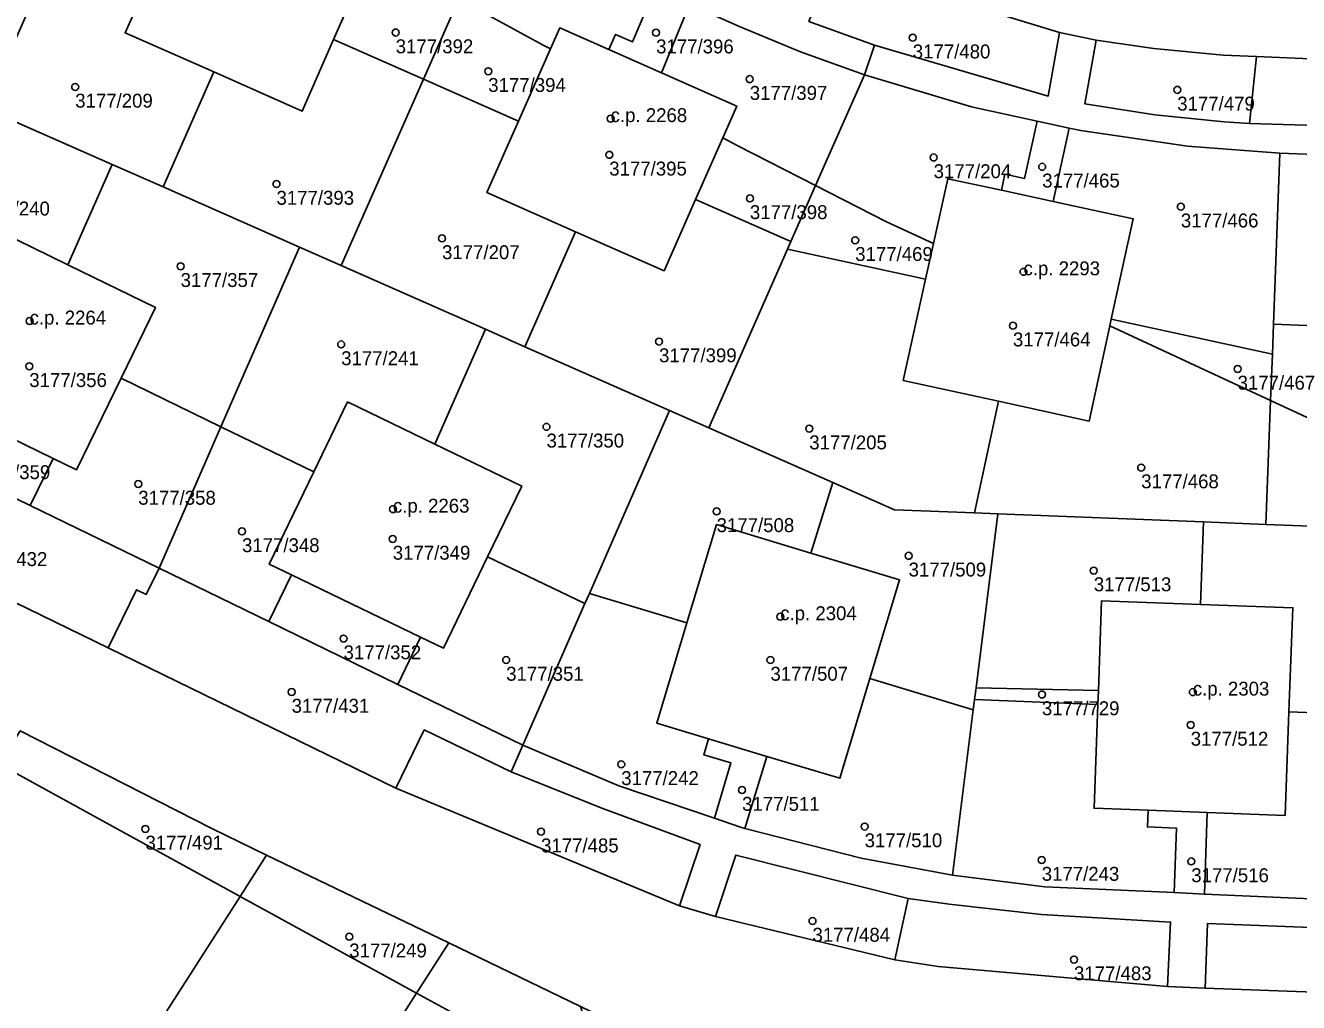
# Model space of a CAD drawing. Extents: x -878211 to -870363, y -1058464 to -1052522.
# Drawn here: x -874043.9 to -873952.4, y -1057102.1 to -1057031.9 of the extents above; entities that cross this region are included whole.
import ezdxf

# ---------------------------------------------------------------- set-up
doc = ezdxf.new("R2010")
doc.units = 0
for name, color, linetype in [('Definiční body', 7, 'Continuous'), ('Polygon budovy', 7, 'Continuous'), ('Polygon parcely', 7, 'Continuous')]:
    doc.layers.add(name, color=color, linetype=linetype)

msp = doc.modelspace()

# ---------------------------------------------------------------- linework, layer by layer
at = {"layer": 'Definiční body'}
for centre in [(-874017.26, -1057032.42994), (-873998.54, -1057032.43994), (-873980.09, -1057032.79994), (-874010.61, -1057035.20994), (-873991.81, -1057035.77994), (-874040.3, -1057036.33994), (-873961.08, -1057036.54994), (-874001.81, -1057038.61994), (-874001.91, -1057041.21994), (-873978.59, -1057041.40994), (-873970.79, -1057042.07994), (-874025.83, -1057043.31994), (-873991.8, -1057044.34994), (-873960.82, -1057044.94994), (-874013.93, -1057047.22994), (-873984.23, -1057047.35994), (-874032.72, -1057049.22994), (-873972.13, -1057049.62994), (-874043.58, -1057053.16994), (-873972.89, -1057053.49994), (-874021.18, -1057054.84994), (-873998.33, -1057054.63994), (-874043.6, -1057056.41994), (-873956.74, -1057056.60994), (-874006.42, -1057060.76994), (-873987.53, -1057060.89994), (-873963.67, -1057063.69994), (-874035.77, -1057064.87994), (-874017.46, -1057066.68994), (-873994.19, -1057066.84994), (-874028.31, -1057068.28994), (-874017.47, -1057068.82994), (-873980.39, -1057070.03994), (-873967.08, -1057071.09994), (-873989.62, -1057074.41994), (-874021.01, -1057075.98994), (-874009.32, -1057077.52994), (-873990.32, -1057077.52994), (-874024.74, -1057079.82994), (-873959.96, -1057079.83994), (-873970.81, -1057080.00994), (-873960.11, -1057082.19994), (-874001.05, -1057085.02994), (-873992.36, -1057086.87994), (-874035.25, -1057089.66994), (-874006.81, -1057089.86994), (-873983.55, -1057089.49994), (-873970.82, -1057091.90994), (-873960.07, -1057092.00994), (-873987.3, -1057096.28994), (-874020.6, -1057097.41994), (-873968.5, -1057099.05994)]:
    msp.add_circle(centre, 0.25, dxfattribs=at)
at = {"layer": 'Polygon budovy'}
for points in [[(-874030.34, -1057035.26), (-874023.98, -1057038.07), (-874021.72, -1057032.94), (-874018.93, -1057026.61), (-874018.75, -1057026.21), (-874024.13, -1057023.77), (-874027.95, -1057022.15), (-874031.47, -1057020.59), (-874034.44, -1057027.32), (-874036.71, -1057032.45)], [(-874004.33, -1057046.75), (-873997.97, -1057049.56), (-873995.7, -1057044.42), (-873993.75, -1057040.01), (-873992.74, -1057037.72), (-873998.15, -1057035.33), (-874001.95, -1057033.65), (-874005.47, -1057032.1), (-874006.13, -1057033.6), (-874008.43, -1057038.8), (-874010.7, -1057043.93)], [(-873973.72, -1057043.77), (-873977.58, -1057042.94), (-873978.61, -1057047.6), (-873979.17, -1057050.15), (-873980.77, -1057057.43), (-873973.92, -1057058.93), (-873967.41, -1057060.36), (-873965.92, -1057053.5), (-873965.82, -1057053.04), (-873964.24, -1057045.82), (-873970.01, -1057044.57)], [(-874052.74, -1057057.76), (-874051.14, -1057058.54), (-874041.88, -1057063.04), (-874040.2, -1057063.86), (-874037, -1057057.28), (-874034.53, -1057052.19), (-874040.82, -1057049.13), (-874047.06, -1057046.09), (-874049.53, -1057051.16)], [(-874026.35, -1057070.64), (-874024.76, -1057071.41), (-874015.48, -1057075.89), (-874013.83, -1057076.69), (-874010.66, -1057070.11), (-874008.2, -1057065.03), (-874014.44, -1057062.01), (-874020.72, -1057058.98), (-874023.14, -1057064)], [(-873990.58, -1057084.46), (-873985.33, -1057086.03), (-873983.17, -1057078.85), (-873981.04, -1057071.76), (-873987.42, -1057069.84), (-873994.21, -1057067.8), (-873996.33, -1057074.86), (-873998.5, -1057082.08), (-873994.77, -1057083.2)], [(-873967.06, -1057088.19), (-873963.17, -1057088.33), (-873958.92, -1057088.5), (-873953.33, -1057088.71), (-873953.05, -1057081.26), (-873952.77, -1057073.78), (-873959.41, -1057073.53), (-873966.52, -1057073.27), (-873966.75, -1057079.73), (-873966.79, -1057080.72)]]:
    msp.add_lwpolyline(points, close=True, dxfattribs=at)
at = {"layer": 'Polygon parcely'}
for points in [[(-873985.92, -1057027.43), (-874007.37, -1057018.02), (-874010.17, -1057024.24), (-873998.64, -1057029.31), (-873996.13, -1057030.42), (-873992.49, -1057032.02), (-873988.16, -1057033.81), (-873983.57, -1057035.48), (-873982.84, -1057033.33), (-873987.56, -1057031.63)], [(-874021.72, -1057032.94), (-874018.93, -1057026.61), (-874018.75, -1057026.21), (-874024.13, -1057023.77), (-874027.95, -1057022.15), (-874031.47, -1057020.59), (-874034.44, -1057027.32), (-874036.71, -1057032.45), (-874030.34, -1057035.26), (-874023.98, -1057038.07)], [(-874033.98, -1057043.53), (-874030.34, -1057035.26), (-874036.71, -1057032.45), (-874034.44, -1057027.32), (-874040.88, -1057024.48), (-874046.79, -1057037.88), (-874037.64, -1057041.92)], [(-873998.64, -1057029.31), (-874010.17, -1057024.24), (-874012.72, -1057030.01), (-874006.66, -1057033.33), (-874006.13, -1057033.6), (-874005.47, -1057032.1), (-874001.95, -1057033.65), (-874001.46, -1057032.56), (-874000.23, -1057033.1)], [(-874012.72, -1057030.01), (-874018.93, -1057026.61), (-874021.72, -1057032.94), (-874015.27, -1057035.79)], [(-873969.54, -1057032.43), (-873985.92, -1057027.43), (-873987.56, -1057031.63), (-873982.84, -1057033.33), (-873970.35, -1057037)], [(-873996.13, -1057030.42), (-873998.64, -1057029.31), (-874000.23, -1057033.1), (-874001.46, -1057032.56), (-874001.95, -1057033.65), (-873998.15, -1057035.33)], [(-874006.13, -1057033.6), (-874006.66, -1057033.33), (-874012.72, -1057030.01), (-874015.27, -1057035.79), (-874008.43, -1057038.8)], [(-873996.13, -1057030.42), (-873998.15, -1057035.33), (-873992.74, -1057037.72), (-873993.75, -1057040.01), (-873992.71, -1057040.55), (-873987.08, -1057043.43), (-873983.57, -1057035.48), (-873988.16, -1057033.81), (-873992.49, -1057032.02)], [(-874004.33, -1057046.75), (-873997.97, -1057049.56), (-873995.7, -1057044.42), (-873993.75, -1057040.01), (-873992.74, -1057037.72), (-873998.15, -1057035.33), (-874001.95, -1057033.65), (-874005.47, -1057032.1), (-874006.13, -1057033.6), (-874008.43, -1057038.8), (-874010.7, -1057043.93)], [(-874021.18, -1057049.18), (-874015.27, -1057035.79), (-874021.72, -1057032.94), (-874023.98, -1057038.07), (-874030.34, -1057035.26), (-874033.98, -1057043.53), (-874024.17, -1057047.86)], [(-873921.93, -1057042.3), (-873921.84, -1057040.06), (-873930.24, -1057039.74), (-873936.25, -1057039.56), (-873936.07, -1057034.98), (-873938.78, -1057034.87), (-873938.93, -1057039.48), (-873955.88, -1057038.97), (-873957.71, -1057038.84), (-873962.68, -1057038.34), (-873967.73, -1057037.55), (-873966.9, -1057032.99), (-873969.54, -1057032.43), (-873970.35, -1057037), (-873982.84, -1057033.33), (-873983.57, -1057035.48), (-873975.87, -1057037.76), (-873971.16, -1057038.79), (-873968.85, -1057039.3), (-873968.02, -1057039.48), (-873960.34, -1057040.59), (-873953.7, -1057041.11), (-873939.25, -1057041.65), (-873937.04, -1057041.73)], [(-873955.39, -1057034.15), (-873957.79, -1057034.05), (-873962.76, -1057033.57), (-873966.9, -1057032.99), (-873967.73, -1057037.55), (-873962.68, -1057038.34), (-873957.71, -1057038.84), (-873955.88, -1057038.97)], [(-873955.39, -1057034.15), (-873955.88, -1057038.97), (-873938.93, -1057039.48), (-873938.78, -1057034.87)], [(-873987.08, -1057043.43), (-873981.97, -1057046.04), (-873978.61, -1057047.6), (-873977.58, -1057042.94), (-873973.72, -1057043.77), (-873973.47, -1057042.6), (-873972.05, -1057042.91), (-873971.16, -1057038.79), (-873975.87, -1057037.76), (-873983.57, -1057035.48)], [(-874056.22, -1057047.93), (-874049.53, -1057051.16), (-874047.06, -1057046.09), (-874040.82, -1057049.13), (-874037.64, -1057041.92), (-874046.79, -1057037.88), (-874051.01, -1057036.01)], [(-874008.43, -1057038.8), (-874015.27, -1057035.79), (-874021.18, -1057049.18), (-874010.8, -1057053.76), (-874007.97, -1057055.01), (-874004.33, -1057046.75), (-874010.7, -1057043.93)], [(-873970.01, -1057044.57), (-873968.85, -1057039.3), (-873971.16, -1057038.79), (-873972.05, -1057042.91), (-873973.47, -1057042.6), (-873973.72, -1057043.77)], [(-873953.7, -1057041.11), (-873960.34, -1057040.59), (-873968.02, -1057039.48), (-873968.85, -1057039.3), (-873970.01, -1057044.57), (-873964.24, -1057045.82), (-873965.82, -1057053.04), (-873954.24, -1057055.55), (-873954.16, -1057053.39)], [(-873987.08, -1057043.43), (-873992.71, -1057040.55), (-873993.75, -1057040.01), (-873995.7, -1057044.42), (-873988.85, -1057047.44)], [(-873939.25, -1057041.65), (-873953.7, -1057041.11), (-873954.16, -1057053.39), (-873945.29, -1057053.74), (-873945.02, -1057046.42), (-873940.97, -1057046.56), (-873940.93, -1057045.36), (-873939.38, -1057045.42)], [(-874024.17, -1057047.86), (-874033.98, -1057043.53), (-874037.64, -1057041.92), (-874040.82, -1057049.13), (-874034.53, -1057052.19), (-874037, -1057057.28), (-874029.82, -1057060.78)], [(-873967.41, -1057060.36), (-873965.92, -1057053.5), (-873965.82, -1057053.04), (-873964.24, -1057045.82), (-873970.01, -1057044.57), (-873973.72, -1057043.77), (-873977.58, -1057042.94), (-873978.61, -1057047.6), (-873979.17, -1057050.15), (-873980.77, -1057057.43), (-873973.92, -1057058.93)], [(-873978.61, -1057047.6), (-873981.97, -1057046.04), (-873987.08, -1057043.43), (-873988.85, -1057047.44), (-873989.1, -1057048), (-873979.17, -1057050.15)], [(-873994.76, -1057060.84), (-873989.1, -1057048), (-873988.85, -1057047.44), (-873995.7, -1057044.42), (-873997.97, -1057049.56), (-874004.33, -1057046.75), (-874007.97, -1057055.01), (-873997.59, -1057059.6)], [(-874040.82, -1057049.13), (-874047.06, -1057046.09), (-874049.53, -1057051.16), (-874052.74, -1057057.76), (-874051.14, -1057058.54), (-874041.88, -1057063.04), (-874040.2, -1057063.86), (-874037, -1057057.28), (-874034.53, -1057052.19)], [(-874021.18, -1057049.18), (-874024.17, -1057047.86), (-874029.82, -1057060.78), (-874023.14, -1057064), (-874020.72, -1057058.98), (-874014.44, -1057062.01), (-874010.8, -1057053.76)], [(-873985.83, -1057064.78), (-873981.4, -1057066.74), (-873975.66, -1057066.96), (-873973.92, -1057058.93), (-873980.77, -1057057.43), (-873979.17, -1057050.15), (-873989.1, -1057048), (-873994.76, -1057060.84)], [(-873965.92, -1057053.5), (-873954.37, -1057058.87), (-873954.24, -1057055.55), (-873965.82, -1057053.04)], [(-874003.34, -1057072.74), (-873997.59, -1057059.6), (-874007.97, -1057055.01), (-874010.8, -1057053.76), (-874014.44, -1057062.01), (-874008.2, -1057065.03), (-874010.66, -1057070.11), (-874003.66, -1057073.47)], [(-873959.18, -1057067.61), (-873954.7, -1057067.78), (-873954.37, -1057058.87), (-873965.92, -1057053.5), (-873967.41, -1057060.36), (-873973.92, -1057058.93), (-873975.66, -1057066.96), (-873973.97, -1057067.03)], [(-873938.76, -1057066.12), (-873938.58, -1057061.48), (-873945.56, -1057061.23), (-873945.29, -1057053.74), (-873954.16, -1057053.39), (-873954.24, -1057055.55), (-873954.37, -1057058.87)], [(-874043.53, -1057066.43), (-874034.27, -1057070.94), (-874029.82, -1057060.78), (-874037, -1057057.28), (-874040.2, -1057063.86), (-874041.88, -1057063.04)], [(-874034.27, -1057070.94), (-874043.53, -1057066.43), (-874052.79, -1057061.92), (-874060.66, -1057058.09), (-874061.57, -1057059.97), (-874057.02, -1057062.19), (-874059.05, -1057066.37), (-874037.93, -1057076.66), (-874035.89, -1057072.48), (-874035.19, -1057072.82)], [(-874052.79, -1057061.92), (-874043.53, -1057066.43), (-874041.88, -1057063.04), (-874051.14, -1057058.54)], [(-874010.66, -1057070.11), (-874008.2, -1057065.03), (-874014.44, -1057062.01), (-874020.72, -1057058.98), (-874023.14, -1057064), (-874026.35, -1057070.64), (-874024.76, -1057071.41), (-874015.48, -1057075.89), (-874013.83, -1057076.69)], [(-873944.43, -1057068.18), (-873938.85, -1057068.39), (-873938.76, -1057066.12), (-873954.37, -1057058.87), (-873954.7, -1057067.78)], [(-873985.83, -1057064.78), (-873994.76, -1057060.84), (-873997.59, -1057059.6), (-874003.34, -1057072.74), (-873996.33, -1057074.86), (-873994.21, -1057067.8), (-873987.42, -1057069.84)], [(-874034.27, -1057070.94), (-874026.39, -1057074.77), (-874024.76, -1057071.41), (-874026.35, -1057070.64), (-874023.14, -1057064), (-874029.82, -1057060.78)], [(-873975.65, -1057080.38), (-873975.54, -1057079.54), (-873973.97, -1057067.03), (-873975.66, -1057066.96), (-873981.4, -1057066.74), (-873985.83, -1057064.78), (-873987.42, -1057069.84), (-873981.04, -1057071.76), (-873983.17, -1057078.85), (-873975.74, -1057081.1)], [(-873985.33, -1057086.03), (-873983.17, -1057078.85), (-873981.04, -1057071.76), (-873987.42, -1057069.84), (-873994.21, -1057067.8), (-873996.33, -1057074.86), (-873998.5, -1057082.08), (-873994.77, -1057083.2), (-873990.58, -1057084.46)], [(-873966.75, -1057079.73), (-873966.52, -1057073.27), (-873959.41, -1057073.53), (-873959.18, -1057067.61), (-873973.97, -1057067.03), (-873975.54, -1057079.54)], [(-873944.93, -1057081.57), (-873944.43, -1057068.18), (-873954.7, -1057067.78), (-873959.18, -1057067.61), (-873959.41, -1057073.53), (-873952.77, -1057073.78), (-873953.05, -1057081.26)], [(-874017.11, -1057079.28), (-874008.11, -1057083.65), (-874003.66, -1057073.47), (-874010.66, -1057070.11), (-874013.83, -1057076.69), (-874015.48, -1057075.89)], [(-874008.95, -1057085.57), (-874008.11, -1057083.65), (-874017.11, -1057079.28), (-874026.39, -1057074.77), (-874034.27, -1057070.94), (-874035.19, -1057072.82), (-874035.89, -1057072.48), (-874037.93, -1057076.66), (-874017.24, -1057086.73), (-874015.21, -1057082.55)], [(-874026.39, -1057074.77), (-874017.11, -1057079.28), (-874015.48, -1057075.89), (-874024.76, -1057071.41)], [(-874001.23, -1057086.57), (-873994.35, -1057088.91), (-873993.16, -1057084.93), (-873995.11, -1057084.35), (-873994.77, -1057083.2), (-873998.5, -1057082.08), (-873996.33, -1057074.86), (-874003.34, -1057072.74), (-874003.66, -1057073.47), (-874008.11, -1057083.65)], [(-873966.75, -1057079.73), (-873966.79, -1057080.72), (-873967.06, -1057088.19), (-873963.17, -1057088.33), (-873958.92, -1057088.5), (-873953.33, -1057088.71), (-873953.05, -1057081.26), (-873952.77, -1057073.78), (-873959.41, -1057073.53), (-873966.52, -1057073.27)], [(-873990.58, -1057084.46), (-873992.16, -1057089.63), (-873983.8, -1057091.78), (-873977.23, -1057093), (-873975.74, -1057081.1), (-873983.17, -1057078.85), (-873985.33, -1057086.03)], [(-873975.65, -1057080.38), (-873966.79, -1057080.72), (-873966.75, -1057079.73), (-873975.54, -1057079.54)], [(-873975.65, -1057080.38), (-873975.74, -1057081.1), (-873977.23, -1057093), (-873970.59, -1057093.83), (-873961.3, -1057094.25), (-873961.14, -1057089.61), (-873963.22, -1057089.53), (-873963.17, -1057088.33), (-873967.06, -1057088.19), (-873966.79, -1057080.72)], [(-873958.92, -1057088.5), (-873959.13, -1057094.35), (-873945.43, -1057094.97), (-873944.93, -1057081.57), (-873953.05, -1057081.26), (-873953.33, -1057088.71)], [(-874028.45, -1057094.52), (-874026.55, -1057091.55), (-874030.48, -1057089.65), (-874044.25, -1057082.63), (-874045.76, -1057085.02)], [(-874017.24, -1057086.73), (-873996.87, -1057095.2), (-873995.38, -1057090.79), (-874002.45, -1057088.19), (-874008.95, -1057085.57), (-874015.21, -1057082.55)], [(-873994.35, -1057088.91), (-873992.47, -1057089.55), (-873992.16, -1057089.63), (-873990.58, -1057084.46), (-873994.77, -1057083.2), (-873995.11, -1057084.35), (-873993.16, -1057084.93)], [(-874028.45, -1057094.52), (-874045.76, -1057085.02), (-874066.14, -1057117.14), (-874049.63, -1057127.61), (-874037.16, -1057108.13)], [(-873961.3, -1057094.25), (-873959.13, -1057094.35), (-873958.92, -1057088.5), (-873963.17, -1057088.33), (-873963.22, -1057089.53), (-873961.14, -1057089.61)], [(-874013.45, -1057097.87), (-874026.55, -1057091.55), (-874028.45, -1057094.52), (-874015.76, -1057101.47)], [(-873994.27, -1057095.96), (-873981.38, -1057099.09), (-873980.43, -1057094.67), (-873992.8, -1057091.55)], [(-874037.16, -1057108.13), (-874031.32, -1057111.88), (-874028.37, -1057107.27), (-874022.05, -1057111.3), (-874015.76, -1057101.47), (-874028.45, -1057094.52)], [(-873981.38, -1057099.09), (-873978.27, -1057099.56), (-873961.79, -1057100.99), (-873961.56, -1057096.37), (-873970.83, -1057095.83), (-873977.48, -1057095.08), (-873980.43, -1057094.67)], [(-873936.79, -1057101.94), (-873936.57, -1057097.32), (-873958.9, -1057096.46), (-873959.08, -1057101.11)], [(-874013.4, -1057102.77), (-874003.28, -1057107.49), (-874003.22, -1057105.77), (-874003.45, -1057104.07), (-874003.97, -1057102.44), (-874013.45, -1057097.87), (-874015.76, -1057101.47)], [(-874008.89, -1057109.75), (-874004.75, -1057111.75), (-874004.21, -1057110.65), (-874003.79, -1057109.64), (-874003.47, -1057108.58), (-874003.28, -1057107.49), (-874013.4, -1057102.77), (-874015.76, -1057101.47), (-874022.05, -1057111.3), (-874016.71, -1057114.7), (-874021, -1057121.4), (-874016, -1057124.58), (-874012.98, -1057118.37)]]:
    msp.add_lwpolyline(points, close=True, dxfattribs=at)
for points in [[(-873985.92, -1057027.43), (-873969.54, -1057032.43), (-873966.9, -1057032.99), (-873962.76, -1057033.57), (-873957.79, -1057034.05), (-873955.39, -1057034.15), (-873938.78, -1057034.87), (-873936.07, -1057034.98), (-873930.07, -1057035.24), (-873905.32, -1057036.17), (-873905.55, -1057042.17), (-873905.05, -1057042.19), (-873901.53, -1057042.32), (-873905.48, -1057030.17)], [(-873867.32, -1057147.86), (-873873.31, -1057121.91), (-873882.49, -1057079.7), (-873884.85, -1057082.71), (-873884.6, -1057083.87), (-873882.79, -1057092.33), (-873883.64, -1057095.74), (-873886.85, -1057097.17), (-873888.84, -1057097.1), (-873889.1, -1057103.84), (-873912.98, -1057102.94), (-873929.08, -1057102.26), (-873931.79, -1057102.13), (-873936.79, -1057101.94), (-873959.08, -1057101.11), (-873961.79, -1057100.99), (-873978.27, -1057099.56), (-873981.38, -1057099.09), (-873994.27, -1057095.96), (-873996.87, -1057095.2), (-874017.24, -1057086.73), (-874037.93, -1057076.66), (-874059.05, -1057066.37)], [(-874044.25, -1057082.63), (-874030.48, -1057089.65), (-874026.55, -1057091.55), (-874013.45, -1057097.87), (-874003.97, -1057102.44), (-873996.93, -1057105.83), (-873996.05, -1057103.95), (-873943.69, -1057121.04), (-873943.45, -1057114.57), (-873943.37, -1057112.53), (-873943.23, -1057108.82), (-873943.19, -1057107.81), (-873914.96, -1057108.87), (-873885.69, -1057109.97), (-873885.91, -1057116.71), (-873882.01, -1057116.86), (-873881.76, -1057116.96), (-873878.4, -1057118.25), (-873876.38, -1057121.55), (-873873.72, -1057133.12), (-873870.17, -1057148.52)], [(-873945.43, -1057094.97), (-873959.13, -1057094.35), (-873961.3, -1057094.25), (-873970.59, -1057093.83), (-873977.23, -1057093), (-873983.8, -1057091.78), (-873992.16, -1057089.63), (-873992.47, -1057089.55), (-873994.35, -1057088.91), (-874001.23, -1057086.57), (-874008.11, -1057083.65), (-874008.95, -1057085.57), (-874002.45, -1057088.19), (-873995.38, -1057090.79), (-873996.87, -1057095.2), (-873994.27, -1057095.96), (-873992.8, -1057091.55), (-873980.43, -1057094.67), (-873977.48, -1057095.08), (-873970.83, -1057095.83), (-873961.56, -1057096.37), (-873961.79, -1057100.99), (-873959.08, -1057101.11), (-873958.9, -1057096.46), (-873936.57, -1057097.32)]]:
    msp.add_lwpolyline(points, dxfattribs=at)

# ---------------------------------------------------------------- texts
at = {"layer": 'Definiční body'}
for s, p in [('3177/392', (-874017.26, -1057033.919)), ('3177/396', (-873998.54, -1057033.929)), ('3177/480', (-873980.09, -1057034.289)), ('3177/394', (-874010.61, -1057036.699)), ('3177/397', (-873991.81, -1057037.269)), ('3177/209', (-874040.3, -1057037.829)), ('3177/479', (-873961.08, -1057038.039)), ('c.p. 2268', (-874001.81, -1057038.87)), ('3177/395', (-874001.91, -1057042.709)), ('3177/204', (-873978.59, -1057042.899)), ('3177/465', (-873970.79, -1057043.569)), ('3177/393', (-874025.83, -1057044.809)), ('3177/240', (-874047.7, -1057045.579)), ('3177/398', (-873991.8, -1057045.839)), ('3177/466', (-873960.82, -1057046.439)), ('3177/207', (-874013.93, -1057048.719)), ('3177/469', (-873984.23, -1057048.849)), ('c.p. 2293', (-873972.13, -1057049.879)), ('3177/357', (-874032.72, -1057050.719)), ('c.p. 2264', (-874043.58, -1057053.419)), ('3177/464', (-873972.89, -1057054.989)), ('3177/241', (-874021.18, -1057056.339)), ('3177/399', (-873998.33, -1057056.129)), ('3177/356', (-874043.6, -1057057.909)), ('3177/467', (-873956.74, -1057058.099)), ('3177/350', (-874006.42, -1057062.259)), ('3177/205', (-873987.53, -1057062.389)), ('3177/359', (-874047.67, -1057064.529)), ('3177/468', (-873963.67, -1057065.189)), ('3177/358', (-874035.77, -1057066.369)), ('c.p. 2263', (-874017.46, -1057066.94)), ('3177/508', (-873994.19, -1057068.339)), ('3177/348', (-874028.31, -1057069.779)), ('3177/349', (-874017.47, -1057070.319)), ('3177/432', (-874047.88, -1057070.779)), ('3177/509', (-873980.39, -1057071.529)), ('3177/513', (-873967.08, -1057072.589)), ('c.p. 2304', (-873989.62, -1057074.669)), ('3177/352', (-874021.01, -1057077.479)), ('3177/351', (-874009.32, -1057079.019)), ('3177/507', (-873990.32, -1057079.019)), ('c.p. 2303', (-873959.96, -1057080.09)), ('3177/431', (-874024.74, -1057081.319)), ('3177/729', (-873970.81, -1057081.499)), ('3177/512', (-873960.11, -1057083.689)), ('3177/242', (-874001.05, -1057086.519)), ('3177/511', (-873992.36, -1057088.369)), ('3177/491', (-874035.25, -1057091.159)), ('3177/485', (-874006.81, -1057091.359)), ('3177/510', (-873983.55, -1057090.989)), ('3177/243', (-873970.82, -1057093.399)), ('3177/516', (-873960.07, -1057093.499)), ('3177/484', (-873987.3, -1057097.779)), ('3177/249', (-874020.6, -1057098.909)), ('3177/483', (-873968.5, -1057100.549))]:
    msp.add_text(s, height=0.999996, dxfattribs=at).set_placement(p)

doc.saveas('drawing.dxf')
